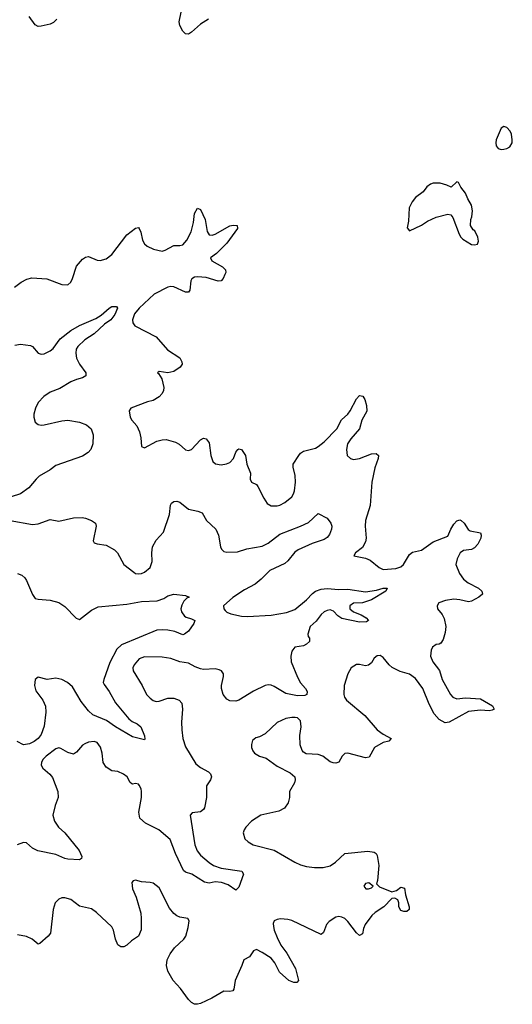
# Model space of a CAD drawing. Header units: inches. Extents: x 2134017 to 2292458, y 756222 to 916513.
# Tile 296 of 387: x 2240064 to 2243407, y 821188 to 827865. Entities that reach past the tile are written whole.
import ezdxf

# ---------------------------------------------------------------- set-up
doc = ezdxf.new("R2010")
doc.units = ezdxf.units.IN
doc.header["$MEASUREMENT"] = 0
doc.layers.add('C2842', color=7, linetype='Continuous')

msp = doc.modelspace()

# ---------------------------------------------------------------- linework, layer by layer
at = {"layer": 'C2842', "color": 5}
for points, elevation in [([(2241345.5, 827870), (2241290, 827835.1), (2241230, 827780.5), (2241210, 827767.8), (2241190, 827769.6), (2241170, 827787.3), (2241150, 827826), (2241145.3, 827850), (2241171.4, 827971.4)], 280), ([(2240316.5, 827870), (2240293.3, 827846.7), (2240270, 827835.1), (2240210, 827820.5), (2240190, 827819.6), (2240169.7, 827829.7), (2240127.6, 827887.6)], 280), ([(2240028.3, 826051.7), (2240074.5, 826085.5), (2240113.3, 826106.7), (2240145.3, 826114.7), (2240247.8, 826107.8), (2240350, 826070.4), (2240390, 826067.3), (2240410, 826086), (2240422.9, 826110), (2240450, 826193), (2240490, 826240.4), (2240510, 826255.8), (2240530, 826258.7), (2240590, 826234.9), (2240610, 826231.8), (2240650, 826243.1), (2240690, 826274), (2240790, 826406.7), (2240850, 826452.2), (2240870, 826455.5), (2240874.9, 826450), (2240885.1, 826425.1), (2240897.4, 826370), (2240910, 826345.5), (2240929.1, 826329.1), (2240970.8, 826310), (2241030, 826296.5), (2241050, 826301.5), (2241110, 826334.3), (2241150, 826334), (2241170, 826339.6), (2241198.2, 826370), (2241226.5, 826426.5), (2241243.7, 826490), (2241249.8, 826550.2), (2241270, 826587.3), (2241290, 826578.8), (2241322.8, 826510), (2241336.1, 826430), (2241350, 826405.3), (2241370, 826404.4), (2241390, 826411.5), (2241490, 826467.5), (2241512.1, 826472.1), (2241539.3, 826470), (2241542.2, 826450), (2241470, 826350.8), (2241399.1, 826280.9), (2241359.3, 826250), (2241368.2, 826230), (2241440.4, 826190), (2241461.3, 826170), (2241462, 826150), (2241456.3, 826136.3), (2241443.7, 826110), (2241430, 826095.1), (2241410, 826091.1), (2241330, 826117.2), (2241270, 826122.6), (2241250, 826119.7), (2241231.7, 826108.3), (2241225, 826095), (2241218.7, 826030), (2241210, 826017), (2241190, 826018.3), (2241110, 826054.5), (2241090, 826056), (2241070, 826051), (2240977, 826003), (2240873.8, 825910), (2240842.9, 825870), (2240830.2, 825830), (2240831.7, 825810), (2240845.3, 825790), (2240990, 825714.3), (2241066.1, 825626.1), (2241150, 825572.7), (2241165.2, 825545.2), (2241165.5, 825530), (2241153.4, 825510), (2241110, 825480.5), (2241069.7, 825469.7), (2241010, 825479), (2240998, 825470), (2241005.8, 825465.8), (2241029.2, 825429.2), (2241042.3, 825370), (2241040.2, 825350), (2241031.1, 825330), (2241010, 825307.2), (2240970, 825283.1), (2240930, 825273.3), (2240818.8, 825230), (2240806.7, 825213.3), (2240812.4, 825170), (2240823.8, 825150), (2240858.7, 825110), (2240877.4, 825070), (2240886.3, 825030), (2240890.6, 824970.6), (2240910, 824962), (2240993.6, 825006.4), (2241030, 825016.5), (2241057.4, 825017.4), (2241120.7, 825000.7), (2241145.8, 824985.8), (2241190, 824948.7), (2241210, 824943.1), (2241230, 824950.4), (2241290, 825017.1), (2241310, 825027.7), (2241330, 825022), (2241350, 824996), (2241361.5, 824910), (2241374.9, 824870), (2241393.3, 824853.3), (2241430, 824847.6), (2241467.3, 824852.7), (2241490, 824862.4), (2241514, 824890), (2241530, 824931.3), (2241544, 824950), (2241550, 824954.8), (2241570, 824951), (2241596.3, 824910), (2241604.9, 824850), (2241630.4, 824790), (2241628.4, 824750), (2241636, 824730), (2241670, 824714), (2241680.7, 824700.7), (2241720.2, 824620.2), (2241743.6, 824583.6), (2241770, 824568.2), (2241810, 824568.7), (2241830, 824573.4), (2241862.9, 824590), (2241909.6, 824630), (2241922.4, 824650), (2241929.7, 824670.3), (2241935.8, 824730), (2241933.2, 824773.2), (2241919.1, 824830), (2241919.7, 824850), (2241956.9, 824910), (2241970, 824926.7), (2241990, 824940.3), (2242070, 824960.2), (2242090, 824970.2), (2242130, 825001.6), (2242215.6, 825090), (2242248.4, 825151.6), (2242290, 825190.5), (2242306.5, 825213.5), (2242350, 825294), (2242370, 825316.3), (2242392.4, 825312.4), (2242404.9, 825290), (2242416.3, 825250), (2242419.1, 825210), (2242386, 825150), (2242368.5, 825090), (2242310, 825022.4), (2242289.1, 824990), (2242281.7, 824950), (2242286.7, 824910), (2242308.8, 824888.8), (2242330, 824883.7), (2242370, 824890.3), (2242450, 824920.3), (2242482.4, 824922.4), (2242499.3, 824910), (2242497.4, 824890), (2242474.1, 824825.9), (2242452.4, 824730), (2242442, 824570), (2242411.3, 824470), (2242408.4, 824430), (2242414, 824350), (2242410, 824324), (2242390, 824285.1), (2242342.8, 824250), (2242332, 824230), (2242410, 824212.8), (2242440.9, 824200.9), (2242502.6, 824150), (2242530, 824137.2), (2242615.6, 824144.4), (2242650, 824154.3), (2242668.2, 824170), (2242710, 824238.4), (2242730, 824255.3), (2242790, 824268.7), (2242870, 824323.6), (2242970, 824363.6), (2242989.3, 824410), (2243010, 824445), (2243030, 824467.5), (2243050, 824474.3), (2243059.1, 824470), (2243079.7, 824450), (2243107.9, 824407.9), (2243119.7, 824399.7), (2243190, 824384.9), (2243196.1, 824370), (2243193.9, 824350), (2243172, 824308), (2243150, 824283.4), (2243130, 824271.7), (2243074.4, 824265.6), (2243052.8, 824250), (2243031.3, 824210), (2243024.2, 824170), (2243048.7, 824110), (2243074.6, 824070), (2243106.3, 824046.3), (2243177, 824010), (2243198.9, 823990), (2243204.9, 823970), (2243179.3, 823950), (2243130, 823922.2), (2243110, 823917.4), (2243050, 823931.9), (2243010, 823935.6), (2242952.8, 823927.2), (2242908.4, 823910), (2242896.4, 823890), (2242898, 823870), (2242931.6, 823831.6), (2242943.6, 823803.6), (2242954.9, 823750), (2242950.6, 823709.4), (2242938, 823662), (2242922, 823638), (2242910.8, 823629.2), (2242890, 823629), (2242866, 823610), (2242854.8, 823590), (2242850.7, 823550), (2242866.4, 823510), (2242912.8, 823452.8), (2242930, 823391.3), (2242986.8, 823290), (2243002.8, 823270), (2243030, 823260.4), (2243090, 823267.1), (2243190, 823259.2), (2243272.5, 823212.5), (2243283.1, 823190), (2243270, 823182), (2243250, 823178.5), (2243190, 823183.7), (2243110, 823174.4), (2242978.2, 823101.8), (2242950, 823096.4), (2242910, 823119.8), (2242876.9, 823156.9), (2242842.8, 823222.8), (2242798.8, 823330), (2242750, 823396.8), (2242710, 823426.3), (2242645.8, 823445.8), (2242592.3, 823472.3), (2242570.8, 823490.8), (2242530, 823539.6), (2242510, 823552.4), (2242490, 823551.1), (2242470, 823535.6), (2242450, 823504.5), (2242430, 823487.6), (2242410, 823482.4), (2242370, 823492.8), (2242350, 823492.8), (2242313, 823470), (2242290, 823429), (2242265.7, 823350), (2242263.1, 823290), (2242267.2, 823270), (2242280.4, 823250), (2242406.4, 823146.4), (2242490, 823050.2), (2242530, 823019.6), (2242584, 822990), (2242568, 822972), (2242530, 822964.4), (2242472.4, 822930), (2242435.3, 822864.7), (2242410, 822860.5), (2242290, 822891.3), (2242270.4, 822889.6), (2242252.7, 822870), (2242230.5, 822830), (2242210, 822822.2), (2242190, 822824.5), (2242170, 822833.1), (2242119.7, 822870), (2242090, 822882.8), (2242006.7, 822886.7), (2241990, 822897.6), (2241981.1, 822910), (2241967.9, 822947.9), (2241965.3, 823010), (2241974.3, 823070), (2241969.7, 823110), (2241950, 823129.7), (2241933, 823133), (2241910, 823134), (2241870, 823126.6), (2241810, 823099.8), (2241730, 823021.3), (2241690, 823000.7), (2241665.8, 822994.2), (2241643.4, 822976.6), (2241636.3, 822950), (2241637.1, 822930), (2241645.8, 822905.8), (2241657.3, 822890), (2241690, 822870.4), (2241736.3, 822856.3), (2241810, 822803.1), (2241898.3, 822758.3), (2241930.5, 822730.5), (2241934, 822710), (2241928, 822690), (2241895.5, 822630), (2241895.5, 822590), (2241885.8, 822554.2), (2241861.6, 822518.4), (2241821.6, 822498.4), (2241700.7, 822470), (2241636.3, 822430), (2241598, 822390), (2241586.4, 822370), (2241581.3, 822350), (2241590.6, 822310), (2241613.4, 822290), (2241647.3, 822270), (2241790, 822234), (2241930.9, 822150.9), (2241970, 822133.4), (2242010, 822122.8), (2242064.2, 822115.8), (2242124.2, 822115.8), (2242170, 822126.7), (2242207.4, 822152.6), (2242270, 822210.3), (2242426.1, 822226.1), (2242470, 822219.3), (2242482, 822210), (2242490, 822196), (2242501.5, 822130), (2242492.4, 822027.6), (2242485.4, 822005.4), (2242504.4, 821984.4), (2242590, 821951.3), (2242621.4, 821958.6), (2242650, 821982.4), (2242675.5, 821975.5), (2242681, 821930), (2242706, 821850), (2242706, 821830), (2242690, 821817.2), (2242670, 821816.2), (2242650, 821825.1), (2242636.9, 821850), (2242637, 821877), (2242630, 821897.2), (2242610, 821907.8), (2242590, 821905.7), (2242535.8, 821850), (2242476, 821810), (2242454, 821790), (2242408.9, 821730), (2242397.5, 821702.5), (2242390, 821665.2), (2242370, 821654), (2242350, 821671.5), (2242290.5, 821750.5), (2242270, 821769.8), (2242250, 821779.3), (2242230, 821782.7), (2242210, 821779.7), (2242164, 821750), (2242146.4, 821730), (2242126, 821674), (2242110, 821660.9), (2241910, 821756.2), (2241883.3, 821763.3), (2241832.8, 821767.2), (2241810, 821763.7), (2241790, 821754), (2241783.8, 821736.2), (2241785.3, 821714.7), (2241790.3, 821690), (2241810, 821640.5), (2241836.9, 821590), (2241875.6, 821535.6), (2241934.5, 821430), (2241955.8, 821350), (2241943.8, 821336.2), (2241924.8, 821335.2), (2241889.3, 821349.3), (2241825.7, 821405.7), (2241795.6, 821470), (2241770, 821499.9), (2241710, 821540.3), (2241670, 821559.6), (2241650.4, 821549.6), (2241624, 821510), (2241584, 821490), (2241572, 821450), (2241526, 821350), (2241516.3, 821290), (2241510, 821279), (2241490, 821275.1), (2241450, 821277.6), (2241367.7, 821230), (2241290, 821193.3), (2241270, 821187.8), (2241250, 821189.6), (2241230, 821200.7), (2241210, 821220.7), (2241155.4, 821295.4), (2241105.7, 821350), (2241070, 821412.7), (2241060.4, 821450), (2241065.1, 821490), (2241085.7, 821530), (2241115.1, 821570), (2241177.2, 821630), (2241191.9, 821650), (2241207.9, 821707.9), (2241213.9, 821753.9), (2241205.2, 821770), (2241150, 821779.2), (2241130, 821787.2), (2241110, 821802.6), (2241080.8, 821840.8), (2241010, 821978.4), (2240970, 822009.6), (2240950, 822014.3), (2240890, 822018.9), (2240850, 822029.3), (2240834.4, 822025.6), (2240825.5, 822014.5), (2240828.7, 821970), (2240855, 821915), (2240885.5, 821805.5), (2240889.2, 821769.2), (2240887.3, 821692.7), (2240870, 821649.7), (2240822.3, 821617.7), (2240790, 821588.2), (2240770, 821578), (2240750, 821578.7), (2240730, 821592.3), (2240713.7, 821630), (2240701.4, 821690), (2240690, 821714), (2240586, 821810), (2240550, 821835.1), (2240470, 821854), (2240410, 821897.6), (2240370, 821910.8), (2240350, 821909.7), (2240330, 821902), (2240305.1, 821874.9), (2240290.2, 821829.8), (2240272.6, 821670), (2240256.1, 821650), (2240199.9, 821600.1), (2240190, 821595.1), (2240147.8, 821630), (2240110, 821647.7), (2240050, 821658.5)], 280), ([(2240030, 825657.6), (2240070, 825664.9), (2240136.4, 825656.4), (2240151, 825650), (2240190, 825604.7), (2240210, 825596), (2240230, 825598.8), (2240270, 825619.3), (2240290, 825636.4), (2240338.8, 825701.2), (2240410, 825757.1), (2240470, 825791), (2240581.2, 825838.8), (2240617.6, 825862.4), (2240670, 825908.8), (2240690, 825919.6), (2240721, 825921), (2240728, 825910), (2240710, 825866.9), (2240681.8, 825830), (2240640.3, 825799.7), (2240570, 825734.9), (2240505.7, 825694.3), (2240458.6, 825650), (2240446.7, 825630), (2240444.2, 825604.2), (2240449.1, 825569.1), (2240469.2, 825529.2), (2240513, 825470), (2240513.4, 825450), (2240490, 825435.6), (2240450, 825425.3), (2240411, 825409), (2240335.9, 825364.1), (2240270, 825338.7), (2240228, 825310), (2240190.3, 825270), (2240172, 825230), (2240160.8, 825190), (2240160.2, 825170), (2240170, 825134.9), (2240190, 825120.2), (2240210, 825115.8), (2240230, 825116.9), (2240350, 825145.3), (2240390, 825148.9), (2240470, 825136.9), (2240518, 825118), (2240548, 825090), (2240561.6, 825050), (2240560.4, 824990), (2240545.5, 824950), (2240528, 824930), (2240490, 824905.4), (2240310, 824843.1), (2240270, 824813.5), (2240197, 824770), (2240174.9, 824750), (2240126, 824690), (2240070, 824650.8), (2240004.9, 824630)], 260), ([(2240000, 824469.9), (2240150, 824442.6), (2240190, 824446.5), (2240270, 824475.8), (2240330, 824464.9), (2240430, 824487.8), (2240488.8, 824488.8), (2240510, 824484.9), (2240551, 824470), (2240577.3, 824450), (2240582, 824430), (2240562.8, 824330), (2240570, 824318), (2240590.6, 824310.6), (2240650, 824301.3), (2240707.3, 824270), (2240728, 824250), (2240770.4, 824170), (2240837.6, 824117.6), (2240850, 824110.3), (2240870, 824107.1), (2240890.7, 824109.3), (2240910, 824118), (2240950, 824150.4), (2240962.5, 824190), (2240959.4, 824250), (2240966, 824290), (2240990, 824335.3), (2241038.9, 824390), (2241079.6, 824510), (2241086.9, 824573.1), (2241093.6, 824586.4), (2241110, 824598), (2241130, 824599.3), (2241150, 824592.4), (2241210, 824546.7), (2241273, 824533), (2241301.4, 824521.4), (2241330.4, 824470), (2241394.6, 824410), (2241412.4, 824370), (2241426, 824290), (2241434, 824274), (2241450, 824259.5), (2241470, 824254.9), (2241542.5, 824257.5), (2241604.1, 824275.9), (2241710, 824295.7), (2241750, 824316.3), (2241830, 824375.9), (2241970, 824430.2), (2242023.7, 824456.3), (2242090, 824516.4), (2242150, 824484.4), (2242175.2, 824450), (2242181.1, 824430), (2242180.2, 824410), (2242166.2, 824373.8), (2242150, 824353.8), (2242130, 824339.8), (2242047.7, 824312.3), (2241952.4, 824270), (2241930, 824254.7), (2241883.5, 824196.5), (2241862.7, 824177.3), (2241761.3, 824130), (2241702.3, 824070), (2241662.2, 824037.8), (2241590, 823998.9), (2241510, 823946), (2241447.7, 823890), (2241448, 823870), (2241457.7, 823857.7), (2241470, 823847), (2241496.3, 823836.3), (2241570, 823820.2), (2241610, 823818.2), (2241770, 823827.8), (2241875, 823845), (2241930, 823866.1), (2242009, 823930), (2242050, 823974.4), (2242070, 823989.2), (2242110, 824004.2), (2242150, 824008.3), (2242230, 824000.2), (2242290, 824003.5), (2242410, 823984.7), (2242484, 823996), (2242530, 824010.9), (2242557.3, 824010), (2242548.2, 823990), (2242450.1, 823929.9), (2242390, 823910.8), (2242330, 823908.4), (2242303.1, 823890), (2242304.2, 823870), (2242329.2, 823849.2), (2242380.5, 823830), (2242414.4, 823810), (2242430.7, 823790), (2242417.2, 823782.8), (2242370, 823778.4), (2242250, 823804), (2242222.1, 823822.1), (2242193.7, 823853.7), (2242170, 823863.2), (2242150, 823859.4), (2242130, 823848.7), (2242109.6, 823830.4), (2242074.8, 823785.2), (2242034.9, 823750), (2242018.8, 823698.8), (2242022, 823682), (2242030.8, 823670), (2242030.5, 823649.5), (2242010.6, 823629.4), (2241990, 823619), (2241930, 823609.2), (2241910, 823582), (2241903.7, 823550), (2241906.4, 823510), (2241950, 823406.8), (2241969.1, 823369.1), (2242003.8, 823330), (2242014.4, 823310), (2242013, 823290), (2241998.6, 823281.4), (2241950, 823280.3), (2241870, 823295), (2241790, 823343.5), (2241770, 823351.6), (2241750, 823353.6), (2241730, 823349.8), (2241650, 823311.1), (2241550.2, 823249.8), (2241530, 823244.2), (2241490, 823246.2), (2241470, 823256.4), (2241445, 823290), (2241434.3, 823330), (2241433.6, 823350), (2241447.2, 823410), (2241447.6, 823430), (2241434, 823450), (2241417.3, 823457.3), (2241390, 823463.2), (2241310, 823459.3), (2241290, 823463.1), (2241255.6, 823475.6), (2241210, 823500.5), (2241150, 823511.2), (2241090, 823532.1), (2241030, 823541.5), (2240910, 823544), (2240874, 823530), (2240840.7, 823490), (2240830.7, 823470), (2240833.4, 823450), (2240895.5, 823350), (2240924.9, 823290), (2240950, 823264), (2240970, 823249.2), (2240990, 823242.2), (2241010, 823243.8), (2241070, 823263.5), (2241110, 823263.2), (2241146, 823250), (2241164.2, 823230), (2241168.9, 823190), (2241162, 823102), (2241164.6, 823050), (2241171.5, 822990), (2241190, 822933.4), (2241258.4, 822818.4), (2241290, 822794), (2241344.2, 822764.2), (2241359.1, 822750), (2241364.9, 822730), (2241358.8, 822710), (2241330.4, 822669.6), (2241330.4, 822590), (2241319, 822521), (2241311.6, 822508.4), (2241290, 822493.3), (2241234.6, 822485.4), (2241219.5, 822470), (2241253.4, 822270), (2241269, 822229), (2241290, 822200.3), (2241348.5, 822150), (2241379.3, 822130), (2241430.8, 822110), (2241571, 822090), (2241583, 822070), (2241550, 821982), (2241530, 821961.2), (2241478.9, 821998.9), (2241433.9, 822013.9), (2241390, 822017.8), (2241350, 822009.9), (2241317, 822017), (2241232.6, 822070), (2241190, 822084), (2241175.6, 822095.6), (2241121.2, 822210), (2241085.7, 822305.7), (2241007.3, 822370), (2240916.5, 822416.5), (2240878.3, 822450), (2240872, 822490), (2240889.6, 822590), (2240891, 822630), (2240887, 822650), (2240874.9, 822674.9), (2240870, 822681.2), (2240850, 822685.2), (2240830, 822681.2), (2240824.1, 822684.1), (2240812.9, 822692.9), (2240792.7, 822730), (2240768.4, 822748.4), (2240730, 822766), (2240690, 822772.3), (2240650, 822797.2), (2240630, 822828.7), (2240624.4, 822890), (2240611.7, 822931.7), (2240590, 822962.9), (2240570, 822969.7), (2240530, 822965.1), (2240505.3, 822954.7), (2240490, 822944.2), (2240450, 822897.6), (2240430, 822883.6), (2240390, 822895.6), (2240343.8, 822923.8), (2240330, 822926.6), (2240310, 822919.7), (2240244.2, 822870), (2240223.7, 822850), (2240212.2, 822830), (2240210.4, 822810), (2240220.5, 822790), (2240268.9, 822748.9), (2240286.1, 822726.1), (2240323, 822630), (2240324.9, 822590), (2240304.6, 822535.4), (2240289.1, 822470.9), (2240299.1, 822430), (2240326.3, 822390), (2240370.3, 822350), (2240466.7, 822230), (2240484.9, 822190), (2240482.8, 822177.2), (2240470, 822166.6), (2240390, 822171.5), (2240370, 822176.3), (2240310, 822204), (2240187.9, 822227.9), (2240150, 822246.6), (2240110, 822282.9), (2240090, 822286), (2240046.4, 822270)], 260), ([(2240050, 824110.6), (2240078, 824098), (2240099.2, 824079.2), (2240110, 824062.8), (2240150, 823967.3), (2240170, 823940.5), (2240190, 823934.9), (2240270, 823928.5), (2240330, 823913.1), (2240370, 823886.7), (2240447.2, 823807.2), (2240470, 823798.4), (2240550, 823860.8), (2240595.5, 823884.5), (2240790, 823902), (2240890, 823920.3), (2240996.6, 823923.4), (2241040.9, 823939.1), (2241070, 823958.8), (2241109.5, 823970.5), (2241190, 823960.7), (2241214.8, 823950), (2241198, 823942), (2241178.5, 823921.5), (2241164.5, 823895.5), (2241157.3, 823870), (2241160.7, 823850), (2241181.3, 823821.3), (2241193.2, 823813.2), (2241230, 823802.3), (2241252, 823790), (2241246, 823770), (2241210, 823719.3), (2241183, 823697), (2241170, 823694.5), (2241116.2, 823716.2), (2241070, 823724.4), (2241030, 823728.4), (2240993.9, 823726.1), (2240754.9, 823625.1), (2240722.6, 823597.4), (2240675.1, 823504.9), (2240635.4, 823390), (2240631.3, 823370), (2240636.6, 823356.6), (2240671.6, 823310), (2240713.3, 823233.3), (2240803.8, 823123.8), (2240826.6, 823106.6), (2240862, 823090), (2240886, 823070), (2240910.4, 823009.6), (2240913.4, 822986.6), (2240910, 822982), (2240830, 823002), (2240715.1, 823070), (2240653.4, 823113.4), (2240559.7, 823150), (2240530, 823178), (2240482.1, 823242.1), (2240421.7, 823341.7), (2240388.3, 823370), (2240350, 823389.8), (2240310, 823400.7), (2240250, 823389.7), (2240190, 823406.6), (2240169.4, 823390.6), (2240164.5, 823350), (2240174.2, 823314.2), (2240220.9, 823250), (2240238.3, 823210), (2240242, 823170), (2240230, 823073.2), (2240210, 823018.7), (2240189.2, 822990), (2240162.3, 822970), (2240130, 822954), (2240090, 822948.2), (2240047.1, 822970)], 240)]:
    msp.add_lwpolyline(points, dxfattribs=dict(at, elevation=elevation))
for points, elevation in [([(2243350, 827141.2), (2243330, 827128.7), (2243297.3, 827050), (2243294, 827030), (2243296, 827010), (2243310, 826991.3), (2243330, 826986), (2243350, 826986.8), (2243370, 826990.8), (2243390, 827002.8), (2243406, 827030), (2243406.6, 827050), (2243402, 827090), (2243392, 827110), (2243370, 827133.2)], 320), ([(2243030, 826766), (2242991.3, 826728.7), (2242963.2, 826743.2), (2242916.9, 826756.9), (2242870, 826756.9), (2242850.3, 826749.7), (2242827.3, 826732.7), (2242801.1, 826698.9), (2242750, 826659), (2242726, 826630), (2242707.3, 826590), (2242702, 826498), (2242694, 826454), (2242710, 826434), (2242790, 826471), (2242830, 826498.8), (2242890, 826527.3), (2242970, 826546.8), (2242990, 826541), (2243003.4, 826523.4), (2243046, 826410), (2243058, 826390), (2243070, 826378), (2243130, 826341), (2243150, 826338), (2243170, 826342), (2243177.2, 826362.8), (2243173.2, 826390), (2243152.5, 826432.5), (2243141.2, 826441.2), (2243122, 826470), (2243124, 826510), (2243132.3, 826527.7), (2243137, 826570), (2243130, 826608), (2243105.2, 826650), (2243089, 826690), (2243058, 826730), (2243042, 826762)], 320), ([(2242432, 822012), (2242410, 822008), (2242398, 821990), (2242411.6, 821971.6), (2242430, 821971.3), (2242450, 821978), (2242462, 821990)], 280)]:
    msp.add_lwpolyline(points, close=True, dxfattribs=dict(at, elevation=elevation))

doc.saveas('drawing.dxf')
